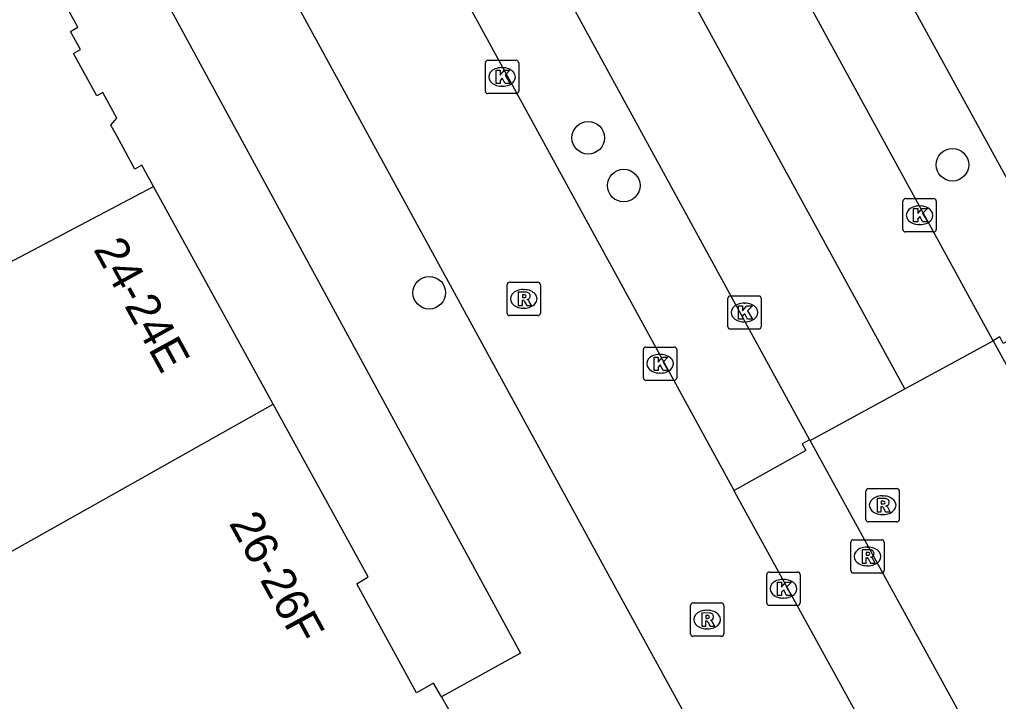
# Model space of a CAD drawing. Extents: x 161087 to 161922, y 382574 to 383873.
# Drawn here: x 161497.08 to 161526.47, y 383379.81 to 383400.28 of the extents above; entities that cross this region are included whole.
import ezdxf

# ---------------------------------------------------------------- set-up
doc = ezdxf.new("R2010")
doc.units = 0
for name, color, linetype in [('IMGEO_Berm_open', 7, 'Continuous'), ('IMGEO_Boom', 7, 'Continuous'), ('IMGEO_Fietspad_gesloten', 7, 'Continuous'), ('IMGEO_Kolk', 7, 'Continuous'), ('IMGEO_OVBaan_gesloten', 7, 'Continuous'), ('IMGEO_Pand', 7, 'Continuous'), ('IMGEO_Pand_nummerreeks', 7, 'Continuous'), ('IMGEO_Rijbaan_lokaal_gesloten', 7, 'Continuous'), ('IMGEO_Rijbaan_lokaal_open', 7, 'Continuous'), ('IMGEO_Rioolput', 7, 'Continuous'), ('IMGEO_Voetpad_open', 7, 'Continuous')]:
    doc.layers.add(name, color=color, linetype=linetype)

msp = doc.modelspace()

# ---------------------------------------------------------------- linework, layer by layer
at = {"layer": 'IMGEO_Berm_open'}
msp.add_lwpolyline([(161520.8, 383387.668), (161520.576, 383387.544), (161520.689, 383387.341), (161518.533, 383386.141)], dxfattribs=at)
at = {"layer": 'IMGEO_Boom'}
for centre in [(161514.154, 383396.732), (161525.088, 383395.922), (161515.22, 383395.299), (161509.381, 383392.081)]:
    msp.add_circle(centre, 0.489, dxfattribs=at)
at = {"layer": 'IMGEO_Fietspad_gesloten'}
for points in [[(161519.914, 383374.197), (161519.252, 383375.416), (161514.754, 383383.636), (161493.934, 383421.754), (161487.783, 383433.046)], [(161518.533, 383386.141), (161508.341, 383404.795)], [(161533.815, 383358.36), (161518.57, 383386.074), (161518.533, 383386.141)]]:
    msp.add_lwpolyline(points, dxfattribs=at)
at = {"layer": 'IMGEO_Kolk'}
for p, q in [((161511.142, 383399.059), (161511.994, 383399.059)), ((161511.067, 383398.133), (161511.067, 383398.985)), ((161511.555, 383398.839), (161511.58, 383398.839)), ((161512.068, 383398.985), (161512.068, 383398.133)), ((161511.578, 383398.279), (161511.553, 383398.279)), ((161511.994, 383398.059), (161511.142, 383398.059)), ((161523.601, 383393.98), (161523.601, 383394.832)), ((161523.676, 383394.906), (161524.528, 383394.906)), ((161524.089, 383394.686), (161524.114, 383394.686)), ((161524.602, 383394.832), (161524.602, 383393.98)), ((161524.112, 383394.126), (161524.087, 383394.126)), ((161524.528, 383393.906), (161523.676, 383393.906)), ((161518.345, 383391.062), (161518.345, 383391.914)), ((161518.42, 383391.988), (161519.272, 383391.988)), ((161518.833, 383391.768), (161518.858, 383391.768)), ((161519.346, 383391.914), (161519.346, 383391.062)), ((161518.856, 383391.208), (161518.831, 383391.208)), ((161519.272, 383390.988), (161518.42, 383390.988)), ((161515.81, 383389.524), (161515.81, 383390.376)), ((161515.885, 383390.45), (161516.737, 383390.45)), ((161516.298, 383390.23), (161516.323, 383390.23)), ((161516.811, 383390.376), (161516.811, 383389.524)), ((161516.321, 383389.67), (161516.296, 383389.67)), ((161516.737, 383389.45), (161515.885, 383389.45)), ((161519.514, 383382.769), (161519.514, 383383.621)), ((161519.589, 383383.695), (161520.441, 383383.695)), ((161520.002, 383383.475), (161520.027, 383383.475)), ((161520.515, 383383.621), (161520.515, 383382.769)), ((161520.025, 383382.915), (161520, 383382.915)), ((161520.441, 383382.695), (161519.589, 383382.695))]:
    msp.add_line(p, q, dxfattribs=at)
for points in [[(161511.142, 383399.059), (161511.994, 383399.059)], [(161511.067, 383398.133), (161511.067, 383398.985)], [(161511.388, 383398.759), (161511.511, 383398.759), (161511.511, 383398.608), (161511.641, 383398.759), (161511.805, 383398.759), (161511.659, 383398.608), (161511.812, 383398.359), (161511.66, 383398.359), (161511.575, 383398.523), (161511.511, 383398.456), (161511.511, 383398.359), (161511.388, 383398.359), (161511.388, 383398.759)], [(161512.068, 383398.985), (161512.068, 383398.133)], [(161511.994, 383398.059), (161511.142, 383398.059)], [(161523.601, 383393.98), (161523.601, 383394.832)], [(161523.676, 383394.906), (161524.528, 383394.906)], [(161524.602, 383394.832), (161524.602, 383393.98)], [(161523.922, 383394.606), (161524.045, 383394.606), (161524.045, 383394.455), (161524.175, 383394.606), (161524.339, 383394.606), (161524.193, 383394.455), (161524.346, 383394.206), (161524.194, 383394.206), (161524.109, 383394.37), (161524.045, 383394.303), (161524.045, 383394.206), (161523.922, 383394.206), (161523.922, 383394.606)], [(161524.528, 383393.906), (161523.676, 383393.906)], [(161518.345, 383391.062), (161518.345, 383391.914)], [(161518.42, 383391.988), (161519.272, 383391.988)], [(161519.346, 383391.914), (161519.346, 383391.062)], [(161518.666, 383391.688), (161518.789, 383391.688), (161518.789, 383391.537), (161518.919, 383391.688), (161519.083, 383391.688), (161518.937, 383391.537), (161519.09, 383391.288), (161518.938, 383391.288), (161518.853, 383391.452), (161518.789, 383391.385), (161518.789, 383391.288), (161518.666, 383391.288), (161518.666, 383391.688)], [(161519.272, 383390.988), (161518.42, 383390.988)], [(161515.81, 383389.524), (161515.81, 383390.376)], [(161515.885, 383390.45), (161516.737, 383390.45)], [(161516.811, 383390.376), (161516.811, 383389.524)], [(161516.131, 383390.15), (161516.254, 383390.15), (161516.254, 383389.999), (161516.384, 383390.15), (161516.548, 383390.15), (161516.402, 383389.999), (161516.555, 383389.75), (161516.403, 383389.75), (161516.318, 383389.914), (161516.254, 383389.847), (161516.254, 383389.75), (161516.131, 383389.75), (161516.131, 383390.15)], [(161516.737, 383389.45), (161515.885, 383389.45)], [(161519.514, 383382.769), (161519.514, 383383.621)], [(161519.589, 383383.695), (161520.441, 383383.695)], [(161520.515, 383383.621), (161520.515, 383382.769)], [(161519.835, 383383.395), (161519.958, 383383.395), (161519.958, 383383.244), (161520.088, 383383.395), (161520.252, 383383.395), (161520.106, 383383.244), (161520.259, 383382.995), (161520.107, 383382.995), (161520.022, 383383.159), (161519.958, 383383.092), (161519.958, 383382.995), (161519.835, 383382.995), (161519.835, 383383.395)], [(161520.441, 383382.695), (161519.589, 383382.695)]]:
    msp.add_lwpolyline(points, dxfattribs=at)
for centre, start, end in [((161511.144, 383398.983), 91.552, 178.448), ((161511.144, 383398.983), 91.552, 178.448), ((161511.992, 383398.983), 1.552, 88.448), ((161511.992, 383398.983), 1.552, 88.448), ((161511.144, 383398.135), 181.552, 268.448), ((161511.144, 383398.135), 181.552, 268.448), ((161511.992, 383398.135), 271.552, 358.448), ((161511.992, 383398.135), 271.552, 358.448), ((161523.678, 383394.83), 91.552, 178.448), ((161523.678, 383394.83), 91.552, 178.448), ((161524.526, 383394.83), 1.552, 88.448), ((161524.526, 383394.83), 1.552, 88.448), ((161523.678, 383393.982), 181.552, 268.448), ((161523.678, 383393.982), 181.552, 268.448), ((161524.526, 383393.982), 271.552, 358.448), ((161524.526, 383393.982), 271.552, 358.448), ((161518.422, 383391.912), 91.552, 178.448), ((161518.422, 383391.912), 91.552, 178.448), ((161519.27, 383391.912), 1.552, 88.448), ((161519.27, 383391.912), 1.552, 88.448), ((161518.422, 383391.064), 181.552, 268.448), ((161518.422, 383391.064), 181.552, 268.448), ((161519.27, 383391.064), 271.552, 358.448), ((161519.27, 383391.064), 271.552, 358.448), ((161515.887, 383390.374), 91.552, 178.448), ((161515.887, 383390.374), 91.552, 178.448), ((161516.735, 383390.374), 1.552, 88.448), ((161516.735, 383390.374), 1.552, 88.448), ((161515.887, 383389.526), 181.552, 268.448), ((161515.887, 383389.526), 181.552, 268.448), ((161516.735, 383389.526), 271.552, 358.448), ((161516.735, 383389.526), 271.552, 358.448), ((161519.591, 383383.619), 91.552, 178.448), ((161519.591, 383383.619), 91.552, 178.448), ((161520.439, 383383.619), 1.552, 88.448), ((161520.439, 383383.619), 1.552, 88.448), ((161519.591, 383382.771), 181.552, 268.448), ((161519.591, 383382.771), 181.552, 268.448), ((161520.439, 383382.771), 271.552, 358.448), ((161520.439, 383382.771), 271.552, 358.448)]:
    msp.add_arc(centre, 0.0765, start, end, dxfattribs=at)
for centre, major_axis, ratio, start_param, end_param in [((161511.554, 383398.559), (-0.387, 0.002), 0.722429, 4.712389, 7.853982), ((161511.579, 383398.559), (-0.39, 0.002), 0.717154, 1.570796, 4.712389), ((161524.088, 383394.406), (-0.387, 0.002), 0.722429, 4.712389, 7.853982), ((161524.113, 383394.406), (-0.39, 0.002), 0.717154, 1.570796, 4.712389), ((161518.832, 383391.488), (-0.387, 0.002), 0.722429, 4.712389, 7.853982), ((161518.857, 383391.488), (-0.39, 0.002), 0.717154, 1.570796, 4.712389), ((161516.297, 383389.95), (-0.387, 0.002), 0.722429, 4.712389, 7.853982), ((161516.322, 383389.95), (-0.39, 0.002), 0.717154, 1.570796, 4.712389), ((161520.001, 383383.195), (-0.387, 0.002), 0.722429, 4.712389, 7.853982), ((161520.026, 383383.195), (-0.39, 0.002), 0.717154, 1.570796, 4.712389)]:
    msp.add_ellipse(centre, major_axis=major_axis, ratio=ratio, start_param=start_param, end_param=end_param, dxfattribs=at)
at = {"layer": 'IMGEO_OVBaan_gesloten'}
for points in [[(161523.657, 383389.194), (161503.178, 383426.642)], [(161510.722, 383406.107), (161520.8, 383387.668)], [(161520.813, 383387.643), (161523.657, 383389.194)], [(161520.8, 383387.668), (161520.813, 383387.643)]]:
    msp.add_lwpolyline(points, dxfattribs=at)
at = {"layer": 'IMGEO_Pand'}
for points in [[(161501.105, 383395.27), (161500.753, 383395.91), (161500.543, 383395.795), (161500, 383396.788), (161499.822, 383397.113), (161500, 383397.324), (161499.582, 383398.091), (161499.399, 383397.991), (161498.704, 383399.267), (161498.909, 383399.379), (161498.61, 383399.928), (161498.833, 383400.051), (161497.416, 383402.648), (161497.216, 383402.539), (161496.162, 383404.247), (161496.266, 383404.418), (161496.005, 383404.897), (161495.848, 383404.811), (161494.969, 383406.424), (161495.044, 383406.547), (161494.47, 383407.849), (161494.027, 383407.608), (161492.46, 383410.655)], [(161490.04, 383389.435), (161500, 383394.687), (161501.105, 383395.27)], [(161504.697, 383388.733), (161501.105, 383395.27)], [(161489.69, 383380.298), (161500, 383386.093), (161504.697, 383388.733)], [(161509.749, 383379.944), (161509.511, 383380.356), (161508.998, 383380.064), (161507.204, 383383.34), (161507.547, 383383.547), (161504.697, 383388.733)], [(161509.749, 383379.944), (161510.053, 383379.419)]]:
    msp.add_lwpolyline(points, dxfattribs=at)
at = {"layer": 'IMGEO_Rijbaan_lokaal_gesloten'}
for points in [[(161526.306, 383390.639), (161513.893, 383413.351)], [(161523.657, 383389.194), (161526.306, 383390.639)]]:
    msp.add_lwpolyline(points, dxfattribs=at)
at = {"layer": 'IMGEO_Rijbaan_lokaal_open'}
for points in [[(161526.306, 383390.639), (161541.756, 383362.436)], [(161536.289, 383359.434), (161520.813, 383387.643)]]:
    msp.add_lwpolyline(points, dxfattribs=at)
at = {"layer": 'IMGEO_Rioolput'}
for p, q in [((161511.717, 383391.47), (161511.717, 383392.322)), ((161511.792, 383392.396), (161512.644, 383392.396)), ((161512.718, 383392.322), (161512.718, 383391.47)), ((161512.205, 383392.176), (161512.23, 383392.176)), ((161512.228, 383391.616), (161512.203, 383391.616)), ((161512.644, 383391.396), (161511.792, 383391.396)), ((161522.492, 383385.275), (161522.492, 383386.127)), ((161522.567, 383386.201), (161523.419, 383386.201)), ((161523.493, 383386.127), (161523.493, 383385.275)), ((161522.98, 383385.981), (161523.005, 383385.981)), ((161523.003, 383385.421), (161522.978, 383385.421)), ((161523.419, 383385.201), (161522.567, 383385.201)), ((161522.112, 383384.664), (161522.964, 383384.664)), ((161522.037, 383383.738), (161522.037, 383384.59)), ((161522.525, 383384.444), (161522.55, 383384.444)), ((161523.038, 383384.59), (161523.038, 383383.738)), ((161522.548, 383383.884), (161522.523, 383383.884)), ((161522.964, 383383.664), (161522.112, 383383.664)), ((161517.223, 383381.841), (161517.223, 383382.693)), ((161517.298, 383382.767), (161518.15, 383382.767)), ((161518.224, 383382.693), (161518.224, 383381.841)), ((161517.711, 383382.547), (161517.736, 383382.547)), ((161518.15, 383381.767), (161517.298, 383381.767)), ((161517.734, 383381.987), (161517.709, 383381.987))]:
    msp.add_line(p, q, dxfattribs=at)
for points in [[(161511.717, 383391.47), (161511.717, 383392.322)], [(161511.792, 383392.396), (161512.644, 383392.396)], [(161512.718, 383392.322), (161512.718, 383391.47)], [(161512.306, 383392.094), (161512.054, 383392.096), (161512.054, 383391.696)], [(161512.232, 383392.015), (161512.178, 383392.015), (161512.178, 383391.934)], [(161512.054, 383391.696), (161512.178, 383391.696), (161512.178, 383391.858), (161512.189, 383391.858)], [(161512.178, 383391.934), (161512.23, 383391.934)], [(161512.236, 383391.829), (161512.307, 383391.696), (161512.447, 383391.696), (161512.382, 383391.822)], [(161512.644, 383391.396), (161511.792, 383391.396)], [(161522.492, 383385.275), (161522.492, 383386.127)], [(161522.567, 383386.201), (161523.419, 383386.201)], [(161523.493, 383386.127), (161523.493, 383385.275)], [(161523.081, 383385.899), (161522.829, 383385.901), (161522.829, 383385.501)], [(161523.007, 383385.82), (161522.953, 383385.82), (161522.953, 383385.739)], [(161522.829, 383385.501), (161522.953, 383385.501), (161522.953, 383385.663), (161522.964, 383385.663)], [(161522.953, 383385.739), (161523.005, 383385.739)], [(161523.011, 383385.634), (161523.082, 383385.501), (161523.222, 383385.501), (161523.157, 383385.627)], [(161523.419, 383385.201), (161522.567, 383385.201)], [(161522.112, 383384.664), (161522.964, 383384.664)], [(161522.037, 383383.738), (161522.037, 383384.59)], [(161522.626, 383384.362), (161522.374, 383384.364), (161522.374, 383383.964)], [(161523.038, 383384.59), (161523.038, 383383.738)], [(161522.374, 383383.964), (161522.498, 383383.964), (161522.498, 383384.126), (161522.509, 383384.126)], [(161522.552, 383384.283), (161522.498, 383384.283), (161522.498, 383384.202)], [(161522.498, 383384.202), (161522.55, 383384.202)], [(161522.556, 383384.097), (161522.627, 383383.964), (161522.767, 383383.964), (161522.702, 383384.09)], [(161522.964, 383383.664), (161522.112, 383383.664)], [(161517.223, 383381.841), (161517.223, 383382.693)], [(161517.298, 383382.767), (161518.15, 383382.767)], [(161518.224, 383382.693), (161518.224, 383381.841)], [(161517.812, 383382.465), (161517.56, 383382.467), (161517.56, 383382.067)], [(161517.738, 383382.386), (161517.684, 383382.386), (161517.684, 383382.305)], [(161517.684, 383382.305), (161517.736, 383382.305)], [(161517.56, 383382.067), (161517.684, 383382.067), (161517.684, 383382.229), (161517.695, 383382.229)], [(161517.742, 383382.2), (161517.813, 383382.067), (161517.953, 383382.067), (161517.888, 383382.193)], [(161518.15, 383381.767), (161517.298, 383381.767)]]:
    msp.add_lwpolyline(points, dxfattribs=at)
for centre, radius, start, end in [((161511.794, 383392.32), 0.0765, 91.552, 178.448), ((161511.794, 383392.32), 0.0765, 91.552, 178.448), ((161512.642, 383392.32), 0.0765, 1.552, 88.448), ((161512.642, 383392.32), 0.0765, 1.552, 88.448), ((161512.238, 383391.919), 0.0964, 77.0061, 93.1865), ((161512.252, 383391.976), 0.0378, 276.6634, 79.6772), ((161512.305, 383391.984), 0.109, 350.3612, 89.416), ((161512.188, 383391.805), 0.0533, 26.0293, 88.6989), ((161512.214, 383392.123), 0.19, 274.7715, 282.9687), ((161512.303, 383391.984), 0.112, 277.5842, 350.9817), ((161512.287, 383391.769), 0.108, 29.5134, 73.7905), ((161511.794, 383391.472), 0.0765, 181.552, 268.448), ((161511.794, 383391.472), 0.0765, 181.552, 268.448), ((161512.642, 383391.472), 0.0765, 271.552, 358.448), ((161512.642, 383391.472), 0.0765, 271.552, 358.448), ((161522.569, 383386.125), 0.0765, 91.552, 178.448), ((161522.569, 383386.125), 0.0765, 91.552, 178.448), ((161523.417, 383386.125), 0.0765, 1.552, 88.448), ((161523.417, 383386.125), 0.0765, 1.552, 88.448), ((161523.013, 383385.724), 0.0964, 77.0061, 93.1865), ((161523.08, 383385.789), 0.109, 350.3612, 89.416), ((161522.963, 383385.61), 0.0533, 26.0293, 88.6989), ((161522.989, 383385.928), 0.19, 274.7715, 282.9687), ((161523.027, 383385.781), 0.0378, 276.6634, 79.6772), ((161523.078, 383385.789), 0.112, 277.5842, 350.9817), ((161523.062, 383385.574), 0.108, 29.5134, 73.7905), ((161522.569, 383385.277), 0.0765, 181.552, 268.448), ((161522.569, 383385.277), 0.0765, 181.552, 268.448), ((161523.417, 383385.277), 0.0765, 271.552, 358.448), ((161523.417, 383385.277), 0.0765, 271.552, 358.448), ((161522.114, 383384.588), 0.0765, 91.552, 178.448), ((161522.114, 383384.588), 0.0765, 91.552, 178.448), ((161522.962, 383384.588), 0.0765, 1.552, 88.448), ((161522.962, 383384.588), 0.0765, 1.552, 88.448), ((161522.625, 383384.252), 0.109, 350.3612, 89.416), ((161522.508, 383384.073), 0.0533, 26.0293, 88.6989), ((161522.534, 383384.391), 0.19, 274.7715, 282.9687), ((161522.558, 383384.187), 0.0964, 77.0061, 93.1865), ((161522.572, 383384.244), 0.0378, 276.6634, 79.6772), ((161522.623, 383384.252), 0.112, 277.5842, 350.9817), ((161522.607, 383384.037), 0.108, 29.5134, 73.7905), ((161522.114, 383383.74), 0.0765, 181.552, 268.448), ((161522.114, 383383.74), 0.0765, 181.552, 268.448), ((161522.962, 383383.74), 0.0765, 271.552, 358.448), ((161522.962, 383383.74), 0.0765, 271.552, 358.448), ((161517.3, 383382.691), 0.0765, 91.552, 178.448), ((161517.3, 383382.691), 0.0765, 91.552, 178.448), ((161518.148, 383382.691), 0.0765, 1.552, 88.448), ((161518.148, 383382.691), 0.0765, 1.552, 88.448), ((161517.72, 383382.494), 0.19, 274.7715, 282.9687), ((161517.744, 383382.29), 0.0964, 77.0061, 93.1865), ((161517.758, 383382.347), 0.0378, 276.6634, 79.6772), ((161517.811, 383382.355), 0.109, 350.3612, 89.416), ((161517.809, 383382.355), 0.112, 277.5842, 350.9817), ((161517.694, 383382.176), 0.0533, 26.0293, 88.6989), ((161517.793, 383382.14), 0.108, 29.5134, 73.7905), ((161517.3, 383381.843), 0.0765, 181.552, 268.448), ((161517.3, 383381.843), 0.0765, 181.552, 268.448), ((161518.148, 383381.843), 0.0765, 271.552, 358.448), ((161518.148, 383381.843), 0.0765, 271.552, 358.448)]:
    msp.add_arc(centre, radius, start, end, dxfattribs=at)
for centre, major_axis, ratio, start_param, end_param in [((161512.204, 383391.896), (-0.387, 0.002), 0.722429, 4.712389, 7.853982), ((161512.229, 383391.896), (-0.39, 0.002), 0.717154, 1.570796, 4.712389), ((161522.979, 383385.701), (-0.387, 0.002), 0.722429, 4.712389, 7.853982), ((161523.004, 383385.701), (-0.39, 0.002), 0.717154, 1.570796, 4.712389), ((161522.524, 383384.164), (-0.387, 0.002), 0.722429, 4.712389, 7.853982), ((161522.549, 383384.164), (-0.39, 0.002), 0.717154, 1.570796, 4.712389), ((161517.71, 383382.267), (-0.387, 0.002), 0.722429, 4.712389, 7.853982), ((161517.735, 383382.267), (-0.39, 0.002), 0.717154, 1.570796, 4.712389)]:
    msp.add_ellipse(centre, major_axis=major_axis, ratio=ratio, start_param=start_param, end_param=end_param, dxfattribs=at)
at = {"layer": 'IMGEO_Voetpad_open'}
for points in [[(161513.893, 383413.351), (161516.238, 383414.629), (161528.803, 383391.714), (161526.615, 383390.56), (161526.514, 383390.753), (161526.306, 383390.639)], [(161494.977, 383411.841), (161495.394, 383412.038), (161500, 383403.564), (161512.125, 383381.257), (161509.749, 383379.944)]]:
    msp.add_lwpolyline(points, dxfattribs=at)

# ---------------------------------------------------------------- texts
at = {"layer": 'IMGEO_Pand_nummerreeks'}
for s, rotation, p in [('24-24E', 298.7909, (161499.286, 383393.389)), ('26-26F', 298.705, (161503.357, 383385.162))]:
    msp.add_text(s, height=1, rotation=rotation, dxfattribs=at).set_placement(p)

doc.saveas('drawing.dxf')
